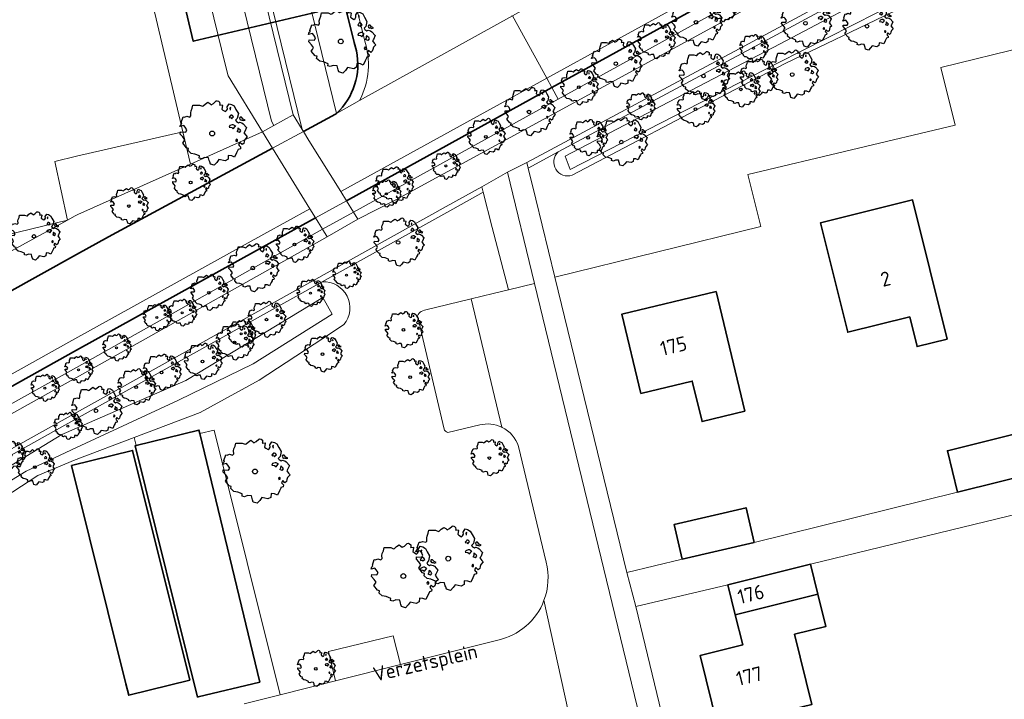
# Model space of a CAD drawing. Header units: metres. Extents: x 152391 to 157968, y 462336 to 467280.
# Tile 669 of 736: x 156995 to 157087, y 464327 to 464391. Entities that reach past the tile are written whole.
import ezdxf
from ezdxf.enums import TextEntityAlignment as Align

# ---------------------------------------------------------------- set-up
doc = ezdxf.new("R2010")
doc.units = ezdxf.units.M
doc.header["$LTSCALE"] = 0.75
doc.layers.get('0').update_dxf_attribs({"lineweight": 25})
for name, color, linetype, lineweight in [('B-GV-GR-BOOM-S', 252, 'Continuous', 25), ('B-WE-GK-BESCHOEIING-G', 251, 'GK-BESCHOEIING', 35), ('B-WE-GR-BEPLANTING_CULTUUR_BODEMBEDEKKER-GV', 251, 'Continuous', 18), ('B-WE-GR-BEPLANTING_CULTUUR_BOSPLANTSOEN-GV', 251, 'Continuous', 18), ('B-WE-KW-KUNSTWERK_DEK-GV', 5, 'Continuous', 18), ('B-WE-OG-BEBOUWING-GV', 6, 'Continuous', 35), ('B-WE-OG-BEBOUWING-T18', 1, 'Continuous', 18), ('B-WE-OG-TERREIN_CULTUURSCHEIDING-GV', 251, 'Continuous', 18), ('B-WE-OG-TOPOGRAFIE-T18', 1, 'Continuous', 18), ('B-WE-OG-WATER-GV', 251, 'Continuous', 18), ('B-WE-OG-WATER_GREPPEL-GV', 251, 'Continuous', 18), ('B-WE-OG-WATER_SLOOT-GV', 251, 'Continuous', 18), ('B-WE-VH-VERHARDING_BETONSTRAATSTEEN-GV', 251, 'Continuous', 18), ('B-WE-VH-VERHARDING_OPEN-GV', 251, 'Continuous', 18), ('B-WE-VH-VERHARDING_STRAATBAKSTEEN-GV', 251, 'Continuous', 18), ('B-WE-VH-VERHARDING_TEGEL-GV', 251, 'Continuous', 18), ('N-RO-KG-GRENS_WERK-G', 7, 'XX-WERKGRENS', 35)]:
    doc.layers.add(name, color=color, linetype=linetype, lineweight=lineweight)
doc.styles.add('NLCS-ISO-M750-T18', font='NLCS-ISO.ttf', dxfattribs={"height": 1.35})
doc.linetypes.add('GK-BESCHOEIING', pattern='A,30,-5,[1,NLCS.SHX,S=1,R=0,X=0,Y=0],-5', length=40)
doc.linetypes.add('XX-WERKGRENS', pattern='A,0,[137,NLCS.SHX,S=0.1,R=0,X=-1.1,Y=-1.35],-6', length=6)

# ---------------------------------------------------------------- blocks, each defined once
blk = doc.blocks.new('SGR-BOOM_21_30')
at = {"linetype": 'Continuous'}
for p, q in [((-1.179, 0.858), (-1.121, 0.924)), ((-1.133, 1.088), (-1.109, 1.187)), ((-1.121, 0.924), (-1.133, 1.088)), ((-1.109, 1.187), (-1.051, 1.335)), ((-1.051, 1.335), (-1.016, 1.499)), ((-1.016, 1.499), (-0.668, 1.499)), ((-0.668, 1.499), (-0.516, 1.433)), ((-0.516, 1.433), (-0.47, 1.45)), ((-0.47, 1.45), (-0.365, 1.548)), ((-0.365, 1.548), (-0.226, 1.647)), ((-0.226, 1.647), (-0.133, 1.581)), ((-0.133, 1.581), (-0.063, 1.515)), ((-0.063, 1.515), (0.065, 1.581)), ((0.065, 1.581), (0.205, 1.712)), ((0.205, 1.712), (0.263, 1.729)), ((0.263, 1.729), (0.333, 1.696)), ((0.333, 1.696), (0.391, 1.647)), ((0.402, 1.532), (0.379, 1.499)), ((0.379, 1.499), (0.53, 1.515)), ((0.391, 1.647), (0.402, 1.532)), ((0.542, 1.483), (0.507, 1.285)), ((0.507, 1.285), (0.565, 1.236)), ((0.53, 1.515), (0.542, 1.483)), ((0.565, 1.236), (0.693, 1.154)), ((0.693, 1.154), (0.751, 1.203)), ((0.751, 1.203), (0.798, 1.285)), ((0.786, 1.4), (0.891, 1.565)), ((0.798, 1.285), (0.786, 1.4)), ((0.891, 1.565), (1.019, 1.532)), ((0.972, 1.368), (0.926, 1.335)), ((0.926, 1.335), (0.949, 1.253)), ((0.972, 0.973), (0.937, 0.908)), ((0.949, 1.253), (0.961, 1.236)), ((0.961, 1.269), (0.972, 1.368)), ((1.03, 0.973), (0.972, 0.973)), ((1.019, 1.532), (1.158, 1.45)), ((1.077, 0.94), (1.03, 0.973)), ((1.124, 0.875), (1.077, 0.94)), ((1.158, 1.45), (1.251, 1.269)), ((1.251, 1.269), (1.379, 1.055)), ((1.379, 1.055), (1.321, 0.793)), ((-1.703, 0.365), (-1.656, 0.48)), ((-1.493, 0.415), (-1.703, 0.365)), ((-1.679, -0.029), (-1.668, 0.086)), ((-1.668, 0.086), (-1.389, 0.07)), ((-1.656, 0.48), (-1.598, 0.53)), ((-1.633, 0.579), (-1.528, 0.875)), ((-1.598, 0.53), (-1.633, 0.579)), ((-1.528, 0.875), (-1.458, 0.858)), ((-1.423, 0.333), (-1.493, 0.415)), ((-1.458, 0.858), (-1.342, 0.908)), ((-1.33, 0.185), (-1.423, 0.333)), ((-1.389, 0.07), (-1.33, 0.185)), ((-1.342, 0.908), (-1.179, 0.858)), ((0.937, 0.908), (0.891, 0.875)), ((0.891, 0.875), (0.926, 0.825)), ((0.926, 0.415), (0.891, 0.333)), ((0.891, 0.333), (1.03, 0.316)), ((0.926, 0.825), (0.984, 0.842)), ((1.054, 0.464), (0.926, 0.415)), ((0.984, 0.842), (1.03, 0.776)), ((1.03, 0.776), (1.077, 0.842)), ((1.03, 0.316), (1.112, 0.251)), ((1.112, 0.464), (1.054, 0.464)), ((1.077, 0.842), (1.124, 0.875)), ((1.217, 0.398), (1.112, 0.464)), ((1.112, 0.251), (1.205, 0.365)), ((1.205, 0.365), (1.24, 0.415)), ((1.321, 0.793), (1.228, 0.694)), ((1.228, 0.694), (1.275, 0.628)), ((1.275, 0.628), (1.379, 0.563)), ((1.344, 0.185), (1.31, 0.103)), ((1.434, 0.049), (1.31, 0.103)), ((1.356, 0.3), (1.344, 0.234)), ((1.344, 0.234), (1.344, 0.185)), ((1.426, 0.234), (1.356, 0.3)), ((1.379, 0.563), (1.438, 0.595)), ((1.472, 0.201), (1.426, 0.234)), ((1.434, 0.049), (1.507, 0.136)), ((1.472, 0.858), (1.438, 0.809)), ((1.438, 0.809), (1.461, 0.743)), ((1.438, 0.595), (1.565, 0.563)), ((1.461, 0.743), (1.531, 0.694)), ((1.542, 0.858), (1.472, 0.858)), ((1.507, 0.136), (1.472, 0.201)), ((1.531, 0.727), (1.635, 0.678)), ((1.531, 0.694), (1.542, 0.727)), ((1.624, 0.76), (1.542, 0.858)), ((1.565, 0.563), (1.635, 0.513)), ((1.728, 0.71), (1.624, 0.76)), ((1.635, 0.678), (1.728, 0.71)), ((1.635, 0.513), (1.81, 0.316)), ((1.717, 0.103), (1.67, 0.037)), ((1.67, 0.037), (1.763, -0.094)), ((1.81, 0.316), (1.717, 0.103)), ((-1.54, -0.177), (-1.679, -0.029)), ((-1.551, -0.505), (-1.493, -0.423)), ((-1.354, -0.752), (-1.551, -0.505)), ((-1.435, -0.324), (-1.54, -0.177)), ((-1.493, -0.423), (-1.435, -0.324)), ((-1.249, -0.784), (-1.354, -0.752)), ((-1.272, -0.899), (-1.249, -0.784)), ((-1.109, -1.047), (-1.272, -0.899)), ((1.286, -0.292), (1.24, -0.357)), ((1.24, -0.357), (1.251, -0.423)), ((1.263, -0.423), (1.333, -0.407)), ((1.333, -0.341), (1.286, -0.292)), ((1.356, -0.883), (1.286, -1.014)), ((1.333, -0.407), (1.333, -0.341)), ((1.368, -0.834), (1.356, -0.883)), ((1.484, -0.801), (1.368, -0.834)), ((1.461, -0.472), (1.391, -0.587)), ((1.391, -0.587), (1.426, -0.637)), ((1.426, -0.637), (1.496, -0.702)), ((1.577, -0.587), (1.461, -0.472)), ((1.496, -0.702), (1.484, -0.801)), ((1.658, -0.522), (1.577, -0.587)), ((1.682, -0.423), (1.658, -0.522)), ((1.717, -0.308), (1.682, -0.423)), ((1.845, -0.177), (1.717, -0.308)), ((1.763, -0.094), (1.845, -0.177)), ((-0.912, -1.08), (-1.109, -1.047)), ((-0.668, -1.179), (-0.912, -1.08)), ((-0.679, -1.294), (-0.668, -1.179)), ((-0.551, -1.326), (-0.679, -1.294)), ((-0.4, -1.261), (-0.551, -1.326)), ((-0.191, -1.277), (-0.4, -1.261)), ((-0.156, -1.425), (-0.191, -1.277)), ((-0.133, -1.491), (-0.156, -1.425)), ((-0.098, -1.606), (-0.133, -1.491)), ((0.112, -1.671), (-0.098, -1.606)), ((0.251, -1.524), (0.112, -1.671)), ((0.356, -1.376), (0.251, -1.524)), ((0.682, -1.441), (0.356, -1.376)), ((0.833, -1.359), (0.682, -1.441)), ((0.844, -1.162), (0.833, -1.359)), ((1.03, -1.179), (0.844, -1.162)), ((1.182, -1.244), (1.03, -1.179)), ((1.286, -1.014), (1.182, -1.244))]:
    blk.add_line(p, q, dxfattribs=at)
blk.add_circle((0, 0), 0.126, dxfattribs=at)
blk = doc.blocks.new('SGR-BOOM_31_50')
at = {"linetype": 'Continuous'}
for p, q in [((-1.402, 1.78), (-1.355, 1.999)), ((-1.355, 1.999), (-0.89, 1.999)), ((-0.89, 1.999), (-0.688, 1.911)), ((-0.688, 1.911), (-0.626, 1.933)), ((-0.626, 1.933), (-0.487, 2.064)), ((-0.487, 2.064), (-0.301, 2.196)), ((-0.301, 2.196), (-0.177, 2.108)), ((-0.177, 2.108), (-0.084, 2.02)), ((-0.084, 2.02), (0.087, 2.108)), ((0.087, 2.108), (0.273, 2.283)), ((0.273, 2.283), (0.351, 2.305)), ((0.351, 2.305), (0.444, 2.261)), ((0.444, 2.261), (0.521, 2.196)), ((0.537, 2.042), (0.506, 1.999)), ((0.506, 1.999), (0.707, 2.02)), ((0.521, 2.196), (0.537, 2.042)), ((0.723, 1.977), (0.676, 1.714)), ((0.707, 2.02), (0.723, 1.977)), ((1.048, 1.867), (1.188, 2.086)), ((1.064, 1.714), (1.048, 1.867)), ((1.188, 2.086), (1.358, 2.042)), ((1.358, 2.042), (1.545, 1.933)), ((1.545, 1.933), (1.669, 1.692)), ((-2.177, 0.772), (-2.038, 1.166)), ((-2.038, 1.166), (-1.944, 1.144)), ((-1.944, 1.144), (-1.789, 1.21)), ((-1.789, 1.21), (-1.572, 1.144)), ((-1.572, 1.144), (-1.495, 1.232)), ((-1.51, 1.451), (-1.479, 1.582)), ((-1.495, 1.232), (-1.51, 1.451)), ((-1.479, 1.582), (-1.402, 1.78)), ((0.676, 1.714), (0.754, 1.648)), ((0.754, 1.648), (0.924, 1.539)), ((0.924, 1.539), (1.002, 1.604)), ((1.002, 1.604), (1.064, 1.714)), ((1.25, 1.21), (1.188, 1.166)), ((1.188, 1.166), (1.234, 1.101)), ((1.296, 1.823), (1.234, 1.78)), ((1.234, 1.78), (1.265, 1.67)), ((1.234, 1.101), (1.312, 1.122)), ((1.296, 1.298), (1.25, 1.21)), ((1.265, 1.67), (1.281, 1.648)), ((1.281, 1.692), (1.296, 1.823)), ((1.374, 1.298), (1.296, 1.298)), ((1.312, 1.122), (1.374, 1.035)), ((1.436, 1.254), (1.374, 1.298)), ((1.374, 1.035), (1.436, 1.122)), ((1.498, 1.166), (1.436, 1.254)), ((1.436, 1.122), (1.498, 1.166)), ((1.762, 1.057), (1.638, 0.925)), ((1.638, 0.925), (1.7, 0.838)), ((1.669, 1.692), (1.839, 1.407)), ((1.839, 1.407), (1.762, 1.057)), ((1.963, 1.144), (1.917, 1.079)), ((1.917, 1.079), (1.948, 0.991)), ((1.948, 0.991), (2.041, 0.925)), ((2.056, 1.144), (1.963, 1.144)), ((2.041, 0.969), (2.18, 0.903)), ((2.041, 0.925), (2.056, 0.969)), ((2.165, 1.013), (2.056, 1.144)), ((2.304, 0.947), (2.165, 1.013)), ((2.18, 0.903), (2.304, 0.947)), ((-2.27, 0.487), (-2.208, 0.641)), ((-1.991, 0.553), (-2.27, 0.487)), ((-2.239, -0.038), (-2.224, 0.115)), ((-2.224, 0.115), (-1.851, 0.093)), ((-2.208, 0.641), (-2.131, 0.706)), ((-2.131, 0.706), (-2.177, 0.772)), ((-1.898, 0.444), (-1.991, 0.553)), ((-1.774, 0.246), (-1.898, 0.444)), ((-1.851, 0.093), (-1.774, 0.246)), ((1.234, 0.553), (1.188, 0.444)), ((1.188, 0.444), (1.374, 0.422)), ((1.405, 0.619), (1.234, 0.553)), ((1.374, 0.422), (1.483, 0.334)), ((1.483, 0.619), (1.405, 0.619)), ((1.622, 0.531), (1.483, 0.619)), ((1.483, 0.334), (1.607, 0.487)), ((1.607, 0.487), (1.653, 0.553)), ((1.7, 0.838), (1.839, 0.75)), ((1.793, 0.246), (1.746, 0.137)), ((1.911, 0.065), (1.746, 0.137)), ((1.808, 0.4), (1.793, 0.312)), ((1.793, 0.312), (1.793, 0.246)), ((1.901, 0.312), (1.808, 0.4)), ((1.839, 0.75), (1.917, 0.794)), ((1.963, 0.268), (1.901, 0.312)), ((1.911, 0.065), (2.01, 0.181)), ((1.917, 0.794), (2.087, 0.75)), ((2.01, 0.181), (1.963, 0.268)), ((2.087, 0.75), (2.18, 0.684)), ((2.18, 0.684), (2.413, 0.422)), ((2.289, 0.137), (2.227, 0.049)), ((2.227, 0.049), (2.351, -0.126)), ((2.413, 0.422), (2.289, 0.137)), ((-2.053, -0.235), (-2.239, -0.038)), ((-2.069, -0.673), (-1.991, -0.564)), ((-1.805, -1.002), (-2.069, -0.673)), ((-1.913, -0.433), (-2.053, -0.235)), ((-1.991, -0.564), (-1.913, -0.433)), ((1.715, -0.389), (1.653, -0.476)), ((1.653, -0.476), (1.669, -0.564)), ((1.684, -0.564), (1.777, -0.542)), ((1.777, -0.454), (1.715, -0.389)), ((1.777, -0.542), (1.777, -0.454)), ((1.948, -0.63), (1.855, -0.783)), ((1.855, -0.783), (1.901, -0.849)), ((1.901, -0.849), (1.994, -0.936)), ((2.103, -0.783), (1.948, -0.63)), ((2.211, -0.695), (2.103, -0.783)), ((2.242, -0.564), (2.211, -0.695)), ((2.289, -0.411), (2.242, -0.564)), ((2.459, -0.235), (2.289, -0.411)), ((2.351, -0.126), (2.459, -0.235)), ((-1.665, -1.046), (-1.805, -1.002)), ((-1.696, -1.199), (-1.665, -1.046)), ((-1.479, -1.396), (-1.696, -1.199)), ((-1.216, -1.44), (-1.479, -1.396)), ((-0.89, -1.571), (-1.216, -1.44)), ((-0.906, -1.725), (-0.89, -1.571)), ((-0.735, -1.769), (-0.906, -1.725)), ((-0.533, -1.681), (-0.735, -1.769)), ((-0.254, -1.703), (-0.533, -1.681)), ((-0.208, -1.9), (-0.254, -1.703)), ((0.475, -1.834), (0.335, -2.031)), ((0.909, -1.922), (0.475, -1.834)), ((1.11, -1.812), (0.909, -1.922)), ((1.126, -1.55), (1.11, -1.812)), ((1.374, -1.571), (1.126, -1.55)), ((1.576, -1.659), (1.374, -1.571)), ((1.715, -1.352), (1.576, -1.659)), ((1.808, -1.177), (1.715, -1.352)), ((1.824, -1.112), (1.808, -1.177)), ((1.979, -1.068), (1.824, -1.112)), ((1.994, -0.936), (1.979, -1.068)), ((-0.177, -1.988), (-0.208, -1.9)), ((-0.13, -2.141), (-0.177, -1.988)), ((0.149, -2.229), (-0.13, -2.141)), ((0.335, -2.031), (0.149, -2.229))]:
    blk.add_line(p, q, dxfattribs=at)
blk.add_circle((0, 0), 0.169, dxfattribs=at)
blk = doc.blocks.new('SGR-BOOM_50_100')
at = {"linetype": 'Continuous'}
for p, q in [((-0.649, 2.752), (-0.401, 2.928)), ((-0.401, 2.928), (-0.236, 2.811)), ((-0.236, 2.811), (-0.112, 2.694)), ((-0.112, 2.694), (0.116, 2.811)), ((0.116, 2.811), (0.364, 3.044)), ((0.364, 3.044), (0.467, 3.074)), ((0.467, 3.074), (0.591, 3.015)), ((0.591, 3.015), (0.695, 2.928)), ((0.695, 2.928), (0.715, 2.723)), ((1.398, 2.49), (1.584, 2.782)), ((1.584, 2.782), (1.811, 2.723)), ((-2.014, 1.935), (-1.972, 2.11)), ((-1.993, 1.643), (-2.014, 1.935)), ((-1.972, 2.11), (-1.869, 2.373)), ((-1.869, 2.373), (-1.807, 2.665)), ((-1.807, 2.665), (-1.187, 2.665)), ((-1.187, 2.665), (-0.918, 2.548)), ((-0.918, 2.548), (-0.835, 2.577)), ((-0.835, 2.577), (-0.649, 2.752)), ((0.715, 2.723), (0.674, 2.665)), ((0.674, 2.665), (0.943, 2.694)), ((0.964, 2.636), (0.902, 2.285)), ((0.902, 2.285), (1.005, 2.198)), ((0.943, 2.694), (0.964, 2.636)), ((1.005, 2.198), (1.232, 2.052)), ((1.232, 2.052), (1.336, 2.139)), ((1.336, 2.139), (1.418, 2.285)), ((1.418, 2.285), (1.398, 2.49)), ((1.729, 2.431), (1.646, 2.373)), ((1.646, 2.373), (1.687, 2.227)), ((1.687, 2.227), (1.708, 2.198)), ((1.708, 2.256), (1.729, 2.431)), ((1.811, 2.723), (2.059, 2.577)), ((2.059, 2.577), (2.225, 2.256)), ((2.225, 2.256), (2.452, 1.876)), ((2.452, 1.876), (2.349, 1.409)), ((-2.944, 0.854), (-2.841, 0.942)), ((-2.903, 1.029), (-2.717, 1.555)), ((-2.841, 0.942), (-2.903, 1.029)), ((-2.717, 1.555), (-2.593, 1.526)), ((-2.593, 1.526), (-2.386, 1.613)), ((-2.386, 1.613), (-2.096, 1.526)), ((-2.096, 1.526), (-1.993, 1.643)), ((1.667, 1.613), (1.584, 1.555)), ((1.584, 1.555), (1.646, 1.467)), ((1.646, 1.467), (1.749, 1.497)), ((1.729, 1.73), (1.667, 1.613)), ((1.832, 1.73), (1.729, 1.73)), ((1.749, 1.497), (1.832, 1.38)), ((1.915, 1.672), (1.832, 1.73)), ((1.832, 1.38), (1.915, 1.497)), ((1.997, 1.555), (1.915, 1.672)), ((1.915, 1.497), (1.997, 1.555)), ((2.349, 1.409), (2.183, 1.234)), ((2.183, 1.234), (2.266, 1.117)), ((2.266, 1.117), (2.452, 1)), ((2.452, 1), (2.556, 1.059)), ((2.618, 1.526), (2.556, 1.438)), ((2.556, 1.438), (2.597, 1.321)), ((2.556, 1.059), (2.783, 1)), ((2.597, 1.321), (2.721, 1.234)), ((2.742, 1.526), (2.618, 1.526)), ((2.721, 1.292), (2.907, 1.205)), ((2.721, 1.234), (2.742, 1.292)), ((2.886, 1.351), (2.742, 1.526)), ((2.783, 1), (2.907, 0.913)), ((3.072, 1.263), (2.886, 1.351)), ((2.907, 1.205), (3.072, 1.263)), ((-3.027, 0.65), (-2.944, 0.854)), ((-2.655, 0.737), (-3.027, 0.65)), ((-2.985, -0.051), (-2.965, 0.153)), ((-2.965, 0.153), (-2.469, 0.124)), ((-2.531, 0.591), (-2.655, 0.737)), ((-2.365, 0.329), (-2.531, 0.591)), ((-2.469, 0.124), (-2.365, 0.329)), ((1.646, 0.737), (1.584, 0.591)), ((1.584, 0.591), (1.832, 0.562)), ((1.873, 0.825), (1.646, 0.737)), ((1.832, 0.562), (1.977, 0.445)), ((1.977, 0.825), (1.873, 0.825)), ((2.163, 0.708), (1.977, 0.825)), ((1.977, 0.445), (2.142, 0.65)), ((2.142, 0.65), (2.204, 0.737)), ((2.39, 0.329), (2.328, 0.183)), ((2.549, 0.087), (2.328, 0.183)), ((2.411, 0.533), (2.39, 0.416)), ((2.39, 0.416), (2.39, 0.329)), ((2.535, 0.416), (2.411, 0.533)), ((2.618, 0.358), (2.535, 0.416)), ((2.549, 0.087), (2.68, 0.241)), ((2.68, 0.241), (2.618, 0.358)), ((2.907, 0.913), (3.217, 0.562)), ((3.052, 0.183), (2.969, 0.066)), ((2.969, 0.066), (3.135, -0.168)), ((3.217, 0.562), (3.052, 0.183)), ((-2.737, -0.314), (-2.985, -0.051)), ((-2.758, -0.898), (-2.655, -0.752)), ((-2.407, -1.336), (-2.758, -0.898)), ((-2.551, -0.577), (-2.737, -0.314)), ((-2.655, -0.752), (-2.551, -0.577)), ((2.287, -0.518), (2.204, -0.635)), ((2.204, -0.635), (2.225, -0.752)), ((2.245, -0.752), (2.37, -0.723)), ((2.37, -0.606), (2.287, -0.518)), ((2.37, -0.723), (2.37, -0.606)), ((2.597, -0.84), (2.473, -1.044)), ((2.804, -1.044), (2.597, -0.84)), ((2.99, -0.752), (2.948, -0.927)), ((3.052, -0.548), (2.99, -0.752)), ((3.279, -0.314), (3.052, -0.548)), ((3.135, -0.168), (3.279, -0.314)), ((-2.22, -1.394), (-2.407, -1.336)), ((-2.262, -1.599), (-2.22, -1.394)), ((-1.972, -1.862), (-2.262, -1.599)), ((2.287, -1.803), (2.101, -2.212)), ((2.411, -1.57), (2.287, -1.803)), ((2.432, -1.482), (2.411, -1.57)), ((2.638, -1.424), (2.432, -1.482)), ((2.473, -1.044), (2.535, -1.132)), ((2.535, -1.132), (2.659, -1.248)), ((2.659, -1.248), (2.638, -1.424)), ((2.948, -0.927), (2.804, -1.044)), ((-1.621, -1.92), (-1.972, -1.862)), ((-1.187, -2.095), (-1.621, -1.92)), ((-1.207, -2.3), (-1.187, -2.095)), ((-0.98, -2.358), (-1.207, -2.3)), ((-0.711, -2.241), (-0.98, -2.358)), ((-0.339, -2.271), (-0.711, -2.241)), ((-0.277, -2.533), (-0.339, -2.271)), ((-0.236, -2.65), (-0.277, -2.533)), ((-0.174, -2.855), (-0.236, -2.65)), ((0.447, -2.709), (0.199, -2.971)), ((0.633, -2.446), (0.447, -2.709)), ((1.212, -2.563), (0.633, -2.446)), ((1.48, -2.417), (1.212, -2.563)), ((1.501, -2.066), (1.48, -2.417)), ((1.832, -2.095), (1.501, -2.066)), ((2.101, -2.212), (1.832, -2.095)), ((0.199, -2.971), (-0.174, -2.855))]:
    blk.add_line(p, q, dxfattribs=at)
blk.add_circle((0, 0), 0.225, dxfattribs=at)
blk = doc.blocks.new('SGR-BOOM_0_20')
at = {"linetype": 'Continuous'}
for p, q in [((-0.832, 0.89), (-0.788, 1.001)), ((-0.788, 1.001), (-0.762, 1.124)), ((-0.762, 1.124), (-0.501, 1.124)), ((-0.501, 1.124), (-0.387, 1.075)), ((-0.387, 1.075), (-0.352, 1.087)), ((-0.352, 1.087), (-0.274, 1.161)), ((-0.274, 1.161), (-0.169, 1.235)), ((-0.169, 1.235), (-0.099, 1.186)), ((-0.099, 1.186), (-0.047, 1.137)), ((-0.047, 1.137), (0.049, 1.186)), ((0.049, 1.186), (0.154, 1.284)), ((0.154, 1.284), (0.197, 1.297)), ((0.197, 1.297), (0.25, 1.272)), ((0.25, 1.272), (0.293, 1.235)), ((0.302, 1.149), (0.284, 1.124)), ((0.284, 1.124), (0.398, 1.137)), ((0.293, 1.235), (0.302, 1.149)), ((0.407, 1.112), (0.38, 0.964)), ((0.38, 0.964), (0.424, 0.927)), ((0.398, 1.137), (0.407, 1.112)), ((0.424, 0.927), (0.52, 0.865)), ((0.564, 0.902), (0.598, 0.964)), ((0.59, 1.05), (0.668, 1.173)), ((0.598, 0.964), (0.59, 1.05)), ((0.668, 1.173), (0.764, 1.149)), ((0.729, 1.026), (0.694, 1.001)), ((0.694, 1.001), (0.712, 0.939)), ((0.712, 0.939), (0.721, 0.927)), ((0.721, 0.952), (0.729, 1.026)), ((0.764, 1.149), (0.869, 1.087)), ((0.869, 1.087), (0.939, 0.952)), ((0.939, 0.952), (1.035, 0.792)), ((-1.277, 0.274), (-1.242, 0.36)), ((-1.12, 0.311), (-1.277, 0.274)), ((-1.259, -0.022), (-1.251, 0.065)), ((-1.251, 0.065), (-1.041, 0.052)), ((-1.242, 0.36), (-1.198, 0.397)), ((-1.225, 0.434), (-1.146, 0.656)), ((-1.198, 0.397), (-1.225, 0.434)), ((-1.146, 0.656), (-1.094, 0.644)), ((-1.068, 0.249), (-1.12, 0.311)), ((-1.094, 0.644), (-1.007, 0.681)), ((-0.998, 0.139), (-1.068, 0.249)), ((-1.041, 0.052), (-0.998, 0.139)), ((-1.007, 0.681), (-0.884, 0.644)), ((-0.884, 0.644), (-0.841, 0.693)), ((-0.85, 0.816), (-0.832, 0.89)), ((-0.841, 0.693), (-0.85, 0.816)), ((0.52, 0.865), (0.564, 0.902)), ((0.703, 0.681), (0.668, 0.656)), ((0.668, 0.656), (0.694, 0.619)), ((0.694, 0.311), (0.668, 0.249)), ((0.668, 0.249), (0.773, 0.237)), ((0.694, 0.619), (0.738, 0.631)), ((0.79, 0.348), (0.694, 0.311)), ((0.729, 0.73), (0.703, 0.681)), ((0.773, 0.73), (0.729, 0.73)), ((0.738, 0.631), (0.773, 0.582)), ((0.808, 0.705), (0.773, 0.73)), ((0.773, 0.582), (0.808, 0.631)), ((0.773, 0.237), (0.834, 0.188)), ((0.834, 0.348), (0.79, 0.348)), ((0.843, 0.656), (0.808, 0.705)), ((0.808, 0.631), (0.843, 0.656)), ((0.912, 0.299), (0.834, 0.348)), ((0.834, 0.188), (0.904, 0.274)), ((0.904, 0.274), (0.93, 0.311)), ((0.991, 0.594), (0.921, 0.521)), ((0.921, 0.521), (0.956, 0.471)), ((0.956, 0.471), (1.035, 0.422)), ((1.008, 0.139), (0.982, 0.077)), ((1.075, 0.037), (0.982, 0.077)), ((1.035, 0.792), (0.991, 0.594)), ((1.017, 0.225), (1.008, 0.176)), ((1.008, 0.176), (1.008, 0.139)), ((1.069, 0.176), (1.017, 0.225)), ((1.035, 0.422), (1.078, 0.447)), ((1.104, 0.151), (1.069, 0.176)), ((1.075, 0.037), (1.13, 0.102)), ((1.104, 0.644), (1.078, 0.607)), ((1.078, 0.607), (1.096, 0.557)), ((1.078, 0.447), (1.174, 0.422)), ((1.096, 0.557), (1.148, 0.521)), ((1.157, 0.644), (1.104, 0.644)), ((1.13, 0.102), (1.104, 0.151)), ((1.148, 0.545), (1.226, 0.508)), ((1.148, 0.521), (1.157, 0.545)), ((1.218, 0.57), (1.157, 0.644)), ((1.174, 0.422), (1.226, 0.385)), ((1.296, 0.533), (1.218, 0.57)), ((1.226, 0.508), (1.296, 0.533)), ((1.226, 0.385), (1.357, 0.237)), ((1.287, 0.077), (1.253, 0.028)), ((1.253, 0.028), (1.322, -0.071)), ((1.357, 0.237), (1.287, 0.077)), ((-1.155, -0.132), (-1.259, -0.022)), ((-1.164, -0.379), (-1.12, -0.317)), ((-1.015, -0.564), (-1.164, -0.379)), ((-1.076, -0.243), (-1.155, -0.132)), ((-1.12, -0.317), (-1.076, -0.243)), ((-0.937, -0.588), (-1.015, -0.564)), ((-0.954, -0.675), (-0.937, -0.588)), ((-0.832, -0.785), (-0.954, -0.675)), ((-0.684, -0.81), (-0.832, -0.785)), ((-0.501, -0.884), (-0.684, -0.81)), ((-0.509, -0.97), (-0.501, -0.884)), ((0.633, -0.872), (0.625, -1.019)), ((0.773, -0.884), (0.633, -0.872)), ((0.886, -0.933), (0.773, -0.884)), ((0.965, -0.761), (0.886, -0.933)), ((0.965, -0.219), (0.93, -0.268)), ((0.93, -0.268), (0.939, -0.317)), ((0.947, -0.317), (1, -0.305)), ((1, -0.256), (0.965, -0.219)), ((1.017, -0.662), (0.965, -0.761)), ((1, -0.305), (1, -0.256)), ((1.026, -0.625), (1.017, -0.662)), ((1.113, -0.601), (1.026, -0.625)), ((1.096, -0.354), (1.043, -0.44)), ((1.043, -0.44), (1.069, -0.477)), ((1.069, -0.477), (1.122, -0.527)), ((1.183, -0.44), (1.096, -0.354)), ((1.122, -0.527), (1.113, -0.601)), ((1.244, -0.391), (1.183, -0.44)), ((1.261, -0.317), (1.244, -0.391)), ((1.287, -0.231), (1.261, -0.317)), ((1.383, -0.132), (1.287, -0.231)), ((1.322, -0.071), (1.383, -0.132)), ((-0.413, -0.995), (-0.509, -0.97)), ((-0.3, -0.946), (-0.413, -0.995)), ((-0.143, -0.958), (-0.3, -0.946)), ((-0.117, -1.069), (-0.143, -0.958)), ((-0.099, -1.118), (-0.117, -1.069)), ((-0.073, -1.204), (-0.099, -1.118)), ((0.084, -1.254), (-0.073, -1.204)), ((0.188, -1.143), (0.084, -1.254)), ((0.267, -1.032), (0.188, -1.143)), ((0.511, -1.081), (0.267, -1.032)), ((0.625, -1.019), (0.511, -1.081))]:
    blk.add_line(p, q, dxfattribs=at)
blk.add_circle((0, 0), 0.0948, dxfattribs=at)

msp = doc.modelspace()

# ---------------------------------------------------------------- linework, layer by layer
at = {"layer": 'B-WE-GK-BESCHOEIING-G'}
for points in [[(157007.79, 464462.907), (157012.942, 464441.983), (157020.448, 464411.146), (157025.975, 464388.815), (157026.202, 464388.039)], [(157142.244, 464438.447), (157129.307, 464431.97), (157094.089, 464411.99), (157062.564, 464394.553), (157044.493, 464384.6)], [(157044.493, 464384.6), (157025.267, 464374.011)], [(157024.347, 464382.181), (157024.225, 464382.112), (157021.23, 464380.493)], [(156870.822, 464299.828), (156876.739, 464301.391), (156880.542, 464302.776), (156883.72, 464304.277), (156903.224, 464315.129), (157000, 464368.975), (157002.98, 464370.634), (157018.344, 464378.935)], [(157022.362, 464372.412), (157000, 464360.032), (156900.191, 464304.208), (156885.956, 464296.842)]]:
    msp.add_lwpolyline(points, dxfattribs=at)
msp.add_lwpolyline([(157024.347, 464382.181, 0.258912), (157026.202, 464388.039)], format="xyb", dxfattribs=at)
at = {"layer": 'B-WE-GR-BEPLANTING_CULTUUR_BODEMBEDEKKER-GV'}
msp.add_lwpolyline([(157010.666, 464377.433), (157017.409, 464380.449), (157014.2, 464385.7), (157013.936, 464386.671), (157006.989, 464415.132), (157002.057, 464413.832), (157003.502, 464407.814), (157009.077, 464384.172), (157009.949, 464380.472)], close=True, dxfattribs=at)
at = {"layer": 'B-WE-GR-BEPLANTING_CULTUUR_BOSPLANTSOEN-GV'}
for points in [[(157042.267, 464377.071), (157042.977, 464374.16), (157044.757, 464366.861), (157064.035, 464371.588), (157062.845, 464376.454), (157082.248, 464381.095), (157080.886, 464386.469), (157113.456, 464394.488), (157112.918, 464403.959), (157133.905, 464409.175), (157132.516, 464414.788), (157151.989, 464419.619), (157148.923, 464432.086), (157148.179, 464435.114), (157144.675, 464433.134)], [(157146.168, 464430.656), (157128.253, 464421.359), (157116.525, 464414.004), (157109.215, 464410.166), (157106.515, 464408.384), (157104.027, 464407.016), (157102.201, 464406.145), (157095.586, 464403.073), (157085.421, 464397.008), (157076.337, 464391.674), (157066.337, 464386.857), (157061.575, 464384.386), (157046.386, 464376.39)], [(157045.073, 464378.573), (157042.267, 464377.071)], [(157032.271, 464363.648), (157032.569, 464363.763), (157036.944, 464364.818), (157038.992, 464365.312), (157040.422, 464365.657), (157038.91, 464371.499), (157038.051, 464374.812), (157035.218, 464373.233), (157022.992, 464366.417)], [(156992.008, 464368.29), (156999.159, 464372.202), (156976.95, 464366.79)], [(157034.396, 464352.64), (157031.909, 464363.236)], [(157025.029, 464362.418), (157025.004, 464362.401), (157023.042, 464361.114), (157017.101, 464357.199), (157011.587, 464354.172), (157005.399, 464351.834), (157005.425, 464351.728), (157005.584, 464351.084), (157011.455, 464352.543), (157011.531, 464352.227), (157012.891, 464352.524), (157019.048, 464327.763), (157024.249, 464329.068), (157023.579, 464331.825), (157029.631, 464333.294), (157030.321, 464330.592), (157039.419, 464332.876)], [(157037.734, 464353.015), (157034.749, 464352.309)], [(157039.829, 464352.792), (157039.795, 464352.809)], [(157043.943, 464340.17), (157041.37, 464351.006)]]:
    msp.add_lwpolyline(points, dxfattribs=at)
msp.add_lwpolyline([(157010.666, 464377.433), (157009.949, 464380.472), (157000, 464378.166), (156997.957, 464377.665), (156999.159, 464372.202), (156999.875, 464372.594), (157000, 464372.662), (157000.125, 464372.718)], close=True, dxfattribs=at)
for points in [[(157046.386, 464376.39, -0.79615), (157045.073, 464378.573)], [(157022.992, 464366.417, -0.653413), (157025.029, 464362.418)], [(157031.909, 464363.236, -0.160206), (157032.271, 464363.648)], [(157039.795, 464352.809, 0.177604), (157037.734, 464353.015)], [(157034.749, 464352.309, -0.228117), (157034.396, 464352.64)], [(157041.37, 464351.006, 0.20411), (157039.829, 464352.792)], [(157043.753, 464336.603, 0.154187), (157043.943, 464340.17)], [(157039.419, 464332.876, 0.256414), (157043.753, 464336.603)]]:
    msp.add_lwpolyline(points, format="xyb", dxfattribs=at)
at = {"layer": 'B-WE-KW-KUNSTWERK_DEK-GV'}
msp.add_lwpolyline([(157017.409, 464380.449), (157018.344, 464378.935), (157021.836, 464373.264), (157022.362, 464372.412), (157023.018, 464371.346), (157025.929, 464372.947), (157025.267, 464374.011), (157024.738, 464374.861), (157021.76, 464379.643), (157021.23, 464380.493), (157021.114, 464380.679), (157020.266, 464382.041), (157018.484, 464381.048)], close=True, dxfattribs=at)
at = {"layer": 'B-WE-OG-BEBOUWING-GV'}
for points in [[(157081.493, 464361.053), (157078.254, 464374.087), (157069.643, 464371.947), (157072.191, 464361.696), (157077.985, 464363.136), (157078.677, 464360.353)], [(157062.557, 464354.296), (157059.864, 464365.508), (157051.048, 464363.39), (157052.829, 464355.975), (157057.633, 464357.129), (157058.545, 464353.332)], [(157011.378, 464327.559), (157017.153, 464328.948), (157011.531, 464352.227), (157011.455, 464352.543), (157005.584, 464351.084), (157005.481, 464351.058), (157011.328, 464327.547)], [(157090.369, 464348.696), (157089.392, 464352.561), (157081.508, 464350.609), (157082.466, 464346.739)], [(157010.605, 464329.141), (157005.253, 464350.643), (156999.535, 464349.219), (157004.621, 464328.784), (157004.887, 464327.717)], [(157063.426, 464342.024), (157062.669, 464345.272), (157055.924, 464343.7), (157056.678, 464340.466)], [(157061.661, 464335.254), (157069.385, 464337.181), (157068.7, 464339.976), (157060.973, 464338.063)], [(157060.03, 464324.719), (157068.819, 464326.851), (157067.208, 464333.427), (157070.129, 464334.142), (157069.385, 464337.181), (157061.661, 464335.254), (157062.353, 464332.427), (157058.38, 464331.454)]]:
    msp.add_lwpolyline(points, close=True, dxfattribs=at)
at = {"layer": 'B-WE-OG-TERREIN_CULTUURSCHEIDING-GV'}
for points in [[(157001.495, 464461.453), (157005.412, 464445.198), (157010.582, 464423.743), (157021.114, 464380.679), (157021.23, 464380.493), (157024.225, 464382.112), (157024.347, 464382.181), (157013.985, 464424.562), (157008.807, 464446.053), (157004.906, 464462.241), (157004.375, 464462.119)], [(157020.266, 464382.041), (157021.114, 464380.679), (157010.582, 464423.743), (157005.412, 464445.198), (157001.495, 464461.453), (157001.008, 464461.341), (157004.918, 464445.116), (157010.096, 464423.625)], [(157092.521, 464407.962), (157110.022, 464417.626), (157147.254, 464438.875), (157146.256, 464440.421), (157144.409, 464437.825), (157138.034, 464434.928), (157130.303, 464430.738), (157124.3, 464426.646), (157098.432, 464411.787), (157092.477, 464409.212), (157082.134, 464403.12), (157068.78, 464396.619), (157045.083, 464383.528), (157025.929, 464372.947), (157026.336, 464372.293), (157029.81, 464374.065), (157062.171, 464391.701), (157079.819, 464401.214)], [(157042.145, 464377.573), (157042.267, 464377.071), (157045.073, 464378.573), (157063.145, 464388.245), (157111.76, 464414.53), (157144.675, 464433.134), (157148.179, 464435.114), (157148.055, 464435.618), (157111.518, 464414.968), (157093.733, 464405.352), (157062.908, 464388.685)], [(156898.213, 464297.311), (156898.574, 464296.94), (157000.244, 464353.734), (157022.992, 464366.417), (157035.218, 464373.233), (157038.051, 464374.812), (157037.921, 464375.317), (157034.588, 464373.454), (157004.217, 464356.522), (157000, 464354.171)], [(156884.116, 464292.761), (157000, 464357.47), (157002.902, 464359.098), (157023.458, 464370.632), (157023.018, 464371.346), (157000, 464358.394), (156966.195, 464339.559), (156954.11, 464332.64), (156945.267, 464327.91), (156938.73, 464324.189), (156932.703, 464320.878), (156923.651, 464316.061), (156918.227, 464313.248), (156907.278, 464306.79), (156901.7, 464303.563), (156892.138, 464298.425)]]:
    msp.add_lwpolyline(points, close=True, dxfattribs=at)
at = {"layer": 'B-WE-OG-WATER-GV'}
msp.add_lwpolyline([(157144.344, 464431.939), (157126.922, 464422.03), (157114.814, 464415.245), (157108.375, 464412.051), (157105.554, 464410.092), (157103.185, 464408.663), (157094.201, 464404.221), (157076.37, 464394.293), (157065.854, 464388.708), (157045.742, 464378.184), (157046.191, 464376.933), (157065.623, 464386.896), (157074.968, 464391.631), (157076.526, 464392.475), (157095.111, 464403.197), (157106.641, 464409.007), (157108.954, 464410.675), (157116.144, 464414.514), (157127.868, 464421.542), (157140.42, 464428.142), (157145.063, 464430.884)], dxfattribs=at)
at = {"layer": 'B-WE-OG-WATER_GREPPEL-GV'}
msp.add_lwpolyline([(156899.691, 464295.853), (156926.251, 464310.253), (156964.983, 464331.362), (156980.69, 464339.75), (156995.303, 464348.687), (157000, 464350.902), (157009.548, 464355.328), (157016.525, 464358.754), (157023.943, 464363.377), (157023.065, 464364.948), (157010.226, 464357.165), (157000, 464352.729), (156998.623, 464352.124), (156980.47, 464341.062), (156954.269, 464326.836), (156921.591, 464308.918), (156898.927, 464296.578)], close=True, dxfattribs=at)
at = {"layer": 'B-WE-OG-WATER_SLOOT-GV'}
for points in [[(156998.352, 464533.762), (156997.629, 464536.664), (156990.203, 464534.734), (156990.885, 464531.922), (156991.857, 464532.158), (156995.504, 464517.116), (156999.606, 464500.364), (157001.887, 464491.077), (157007.918, 464466.572), (157006.943, 464466.349), (157007.79, 464462.907), (157008.764, 464463.132), (157013.913, 464442.221), (157021.419, 464411.384), (157026.941, 464389.076)], [(157007.79, 464462.907), (157007.633, 464462.871), (157004.906, 464462.241), (157008.807, 464446.053), (157013.985, 464424.562), (157024.347, 464382.181)], [(157026.941, 464389.076), (157021.419, 464411.384), (157013.913, 464442.221), (157008.764, 464463.132), (157007.79, 464462.907), (157012.942, 464441.983), (157020.448, 464411.146), (157025.975, 464388.815), (157026.202, 464388.039)], [(157026.202, 464388.039), (157025.975, 464388.815), (157020.448, 464411.146), (157012.942, 464441.983), (157007.79, 464462.907)], [(157144.675, 464433.134), (157111.76, 464414.53), (157063.145, 464388.245), (157045.073, 464378.573)], [(157145.063, 464430.884), (157140.42, 464428.142), (157127.868, 464421.542), (157116.144, 464414.514), (157108.954, 464410.675), (157106.641, 464409.007), (157095.111, 464403.197), (157076.526, 464392.475), (157074.968, 464391.631), (157065.623, 464386.896), (157046.191, 464376.933), (157045.742, 464378.184), (157065.854, 464388.708), (157076.37, 464394.293), (157094.201, 464404.221), (157103.185, 464408.663), (157105.554, 464410.092), (157108.375, 464412.051), (157114.814, 464415.245), (157126.922, 464422.03), (157144.344, 464431.939)], [(157046.386, 464376.39), (157061.575, 464384.386), (157066.337, 464386.857), (157076.337, 464391.674), (157085.421, 464397.008), (157095.586, 464403.073), (157102.201, 464406.145), (157104.027, 464407.016), (157106.515, 464408.384), (157109.215, 464410.166), (157116.525, 464414.004), (157128.253, 464421.359), (157146.168, 464430.656)], [(156927.858, 464320.857), (156999.549, 464360.926), (157017.522, 464370.891), (157021.836, 464373.264), (157022.362, 464372.412), (157025.267, 464374.011), (157024.738, 464374.861), (157039.654, 464383.077), (157044.01, 464385.476), (157040.797, 464391.31), (157026.497, 464383.404), (157024.347, 464382.181), (157024.225, 464382.112), (157021.23, 464380.493), (157018.344, 464378.935), (157002.98, 464370.634), (157000, 464368.975), (156903.224, 464315.129)], [(157026.497, 464383.404), (157040.797, 464391.31), (157040.689, 464391.293)], [(157024.347, 464382.181), (157026.497, 464383.404)], [(156903.224, 464315.129), (157000, 464368.975), (157002.98, 464370.634), (157018.344, 464378.935), (157017.409, 464380.449), (157010.666, 464377.433), (157000.125, 464372.718), (157000, 464372.662), (156999.875, 464372.594), (156999.159, 464372.202), (156992.008, 464368.29)], [(156885.956, 464296.842), (156900.191, 464304.208), (157000, 464360.032), (157022.362, 464372.412), (157021.836, 464373.264), (157017.522, 464370.891), (156999.549, 464360.926), (156927.858, 464320.857), (156899.725, 464305.093), (156885.444, 464297.703)], [(156882.808, 464292.042), (156884.116, 464292.761), (156892.138, 464298.425), (156901.7, 464303.563), (156907.278, 464306.79), (156918.227, 464313.248), (156923.651, 464316.061), (156932.703, 464320.878), (156938.73, 464324.189), (156945.267, 464327.91), (156954.11, 464332.64), (156966.195, 464339.559), (157000, 464358.394), (157023.018, 464371.346), (157022.362, 464372.412), (157000, 464360.032), (156900.191, 464304.208), (156885.956, 464296.842)], [(157022.992, 464366.417), (157000.244, 464353.734), (156898.574, 464296.94), (156898.927, 464296.578)], [(156980.47, 464341.062), (156998.623, 464352.124), (157000, 464352.729), (157010.226, 464357.165), (157023.065, 464364.948), (157023.943, 464363.377), (157016.525, 464358.754), (157009.548, 464355.328), (157000, 464350.902), (156995.303, 464348.687), (156980.69, 464339.75)], [(156981.417, 464338.52), (156996.369, 464348.286), (156999.875, 464349.742), (157000, 464349.794), (157000.125, 464349.841), (157005.399, 464351.834), (157011.587, 464354.172), (157017.101, 464357.199), (157023.042, 464361.114), (157025.004, 464362.401), (157025.029, 464362.418)]]:
    msp.add_lwpolyline(points, dxfattribs=at)
for points in [[(157121.197, 464436.011), (157113.141, 464431.576), (157088.041, 464417.628), (157075.455, 464410.617), (157074.759, 464410.229), (157052.011, 464397.557), (157040.797, 464391.31), (157044.01, 464385.476), (157062.08, 464395.428), (157093.625, 464412.876), (157111.88, 464423.258), (157128.845, 464432.857), (157145.767, 464441.329), (157143.918, 464448.635), (157140.32, 464446.537)], [(157142.244, 464438.447), (157145.989, 464440.454), (157145.767, 464441.329), (157128.845, 464432.857), (157111.88, 464423.258), (157093.625, 464412.876), (157062.08, 464395.428), (157044.01, 464385.476), (157044.493, 464384.6), (157062.564, 464394.553), (157094.089, 464411.99), (157129.307, 464431.97)], [(157146.256, 464440.421), (157142.36, 464438.237), (157142.244, 464438.447), (157129.307, 464431.97), (157094.089, 464411.99), (157062.564, 464394.553), (157044.493, 464384.6), (157045.083, 464383.528), (157068.78, 464396.619), (157082.134, 464403.12), (157092.477, 464409.212), (157098.432, 464411.787), (157124.3, 464426.646), (157130.303, 464430.738), (157138.034, 464434.928), (157144.409, 464437.825)], [(157024.738, 464374.861), (157025.267, 464374.011), (157044.493, 464384.6), (157044.01, 464385.476), (157039.654, 464383.077)], [(157025.267, 464374.011), (157025.929, 464372.947), (157045.083, 464383.528), (157044.493, 464384.6)], [(157017.409, 464380.449), (157018.344, 464378.935), (157021.23, 464380.493), (157021.114, 464380.679), (157020.266, 464382.041), (157018.484, 464381.048)], [(157022.362, 464372.412), (157023.018, 464371.346), (157025.929, 464372.947), (157025.267, 464374.011)]]:
    msp.add_lwpolyline(points, close=True, dxfattribs=at)
for points in [[(157026.941, 464389.076, -0.208385), (157026.497, 464383.404)], [(157026.497, 464383.404, 0.208385), (157026.941, 464389.076)], [(157024.347, 464382.181, 0.258912), (157026.202, 464388.039)], [(157026.202, 464388.039, -0.258912), (157024.347, 464382.181)], [(157045.073, 464378.573, 0.79615), (157046.386, 464376.39)], [(157025.029, 464362.418, 0.653413), (157022.992, 464366.417)]]:
    msp.add_lwpolyline(points, format="xyb", dxfattribs=at)
at = {"layer": 'B-WE-VH-VERHARDING_BETONSTRAATSTEEN-GV'}
for points in [[(157072.013, 464246.847), (157068.98, 464258.938), (157061.302, 464290.283), (157042.875, 464366.254), (157040.422, 464365.657), (157038.992, 464365.312), (157036.944, 464364.818), (157039.795, 464352.809), (157039.829, 464352.792)], [(157039.795, 464352.809), (157036.944, 464364.818), (157032.569, 464363.763), (157032.271, 464363.648)], [(157031.909, 464363.236), (157034.396, 464352.64)], [(157034.749, 464352.309), (157037.734, 464353.015)], [(157041.37, 464351.006), (157043.943, 464340.17)], [(157046.362, 464324.692), (157043.753, 464336.603)], [(157043.753, 464336.603), (157046.362, 464324.692)], [(157039.419, 464332.876), (157030.321, 464330.592), (157024.249, 464329.068), (157019.048, 464327.763), (157015.684, 464326.919)]]:
    msp.add_lwpolyline(points, dxfattribs=at)
for points in [[(157032.271, 464363.648, 0.160206), (157031.909, 464363.236)], [(157037.734, 464353.015, -0.177604), (157039.795, 464352.809)], [(157034.396, 464352.64, 0.228117), (157034.749, 464352.309)], [(157039.829, 464352.792, -0.20411), (157041.37, 464351.006)], [(157043.943, 464340.17, -0.154187), (157043.753, 464336.603)], [(157043.753, 464336.603, -0.256414), (157039.419, 464332.876)]]:
    msp.add_lwpolyline(points, format="xyb", dxfattribs=at)
at = {"layer": 'B-WE-VH-VERHARDING_OPEN-GV'}
msp.add_lwpolyline([(157021.23, 464380.493), (157021.114, 464380.679), (157020.266, 464382.041), (157018.484, 464381.048), (157017.409, 464380.449), (157018.344, 464378.935), (157021.836, 464373.264), (157022.362, 464372.412), (157023.018, 464371.346), (157025.929, 464372.947), (157025.267, 464374.011), (157024.738, 464374.861), (157021.76, 464379.643)], close=True, dxfattribs=at)
at = {"layer": 'B-WE-VH-VERHARDING_STRAATBAKSTEEN-GV'}
msp.add_lwpolyline([(156898.213, 464297.311), (157000, 464354.171), (157004.217, 464356.522), (157034.588, 464373.454), (157037.921, 464375.317), (157040.348, 464376.673), (157042.145, 464377.573), (157062.908, 464388.685), (157093.733, 464405.352), (157111.518, 464414.968), (157148.055, 464435.618), (157148, 464435.841), (157147.254, 464438.875), (157110.022, 464417.626), (157092.521, 464407.962), (157079.819, 464401.214), (157062.171, 464391.701), (157029.81, 464374.065), (157026.336, 464372.293), (157023.458, 464370.632), (157002.902, 464359.098), (157000, 464357.47), (156884.116, 464292.761)], dxfattribs=at)
at = {"layer": 'B-WE-VH-VERHARDING_TEGEL-GV'}
for points in [[(156992.659, 464433.092), (156997.146, 464434.275), (156998.903, 464426.963), (157000, 464427.251), (157003.787, 464428.25), (157006.277, 464418.048), (157001.356, 464416.75), (157002.057, 464413.832), (157006.989, 464415.132), (157013.936, 464386.671), (157014.2, 464385.7), (157017.409, 464380.449), (157018.484, 464381.048), (157018.251, 464381.441), (157008.055, 464423.13), (157002.876, 464444.624), (156998.469, 464462.912), (156997.962, 464464.522), (156997.93, 464464.65), (156995.091, 464476.267), (156994.894, 464476.737), (156994.69, 464477.127), (156994.444, 464477.502)], [(157008.055, 464423.13), (157018.251, 464381.441), (157018.484, 464381.048), (157020.266, 464382.041), (157010.096, 464423.625)]]:
    msp.add_lwpolyline(points, dxfattribs=at)
for points in [[(157040.348, 464376.673), (157042.875, 464366.254), (157061.302, 464290.283), (157068.98, 464258.938), (157072.013, 464246.847), (157072.206, 464246.077), (157073.132, 464242.292), (157075.015, 464242.752), (157070.753, 464260.374), (157060.611, 464301.779), (157052.336, 464336.029), (157051.5, 464339.206), (157044.757, 464366.861), (157042.977, 464374.16), (157042.267, 464377.071), (157042.145, 464377.573)], [(157042.875, 464366.254), (157040.348, 464376.673), (157037.921, 464375.317), (157038.051, 464374.812), (157038.91, 464371.499), (157040.422, 464365.657)], [(157023.458, 464370.632), (157026.336, 464372.293), (157025.929, 464372.947), (157023.018, 464371.346)], [(157060.973, 464338.063), (157068.7, 464339.976), (157090.528, 464345.292), (157090.48, 464345.49), (157091.187, 464345.663), (157090.369, 464348.696), (157082.466, 464346.739), (157063.426, 464342.024), (157056.678, 464340.466), (157051.5, 464339.206), (157052.336, 464336.029)], [(157024.249, 464329.068), (157030.321, 464330.592), (157029.631, 464333.294), (157023.579, 464331.825)]]:
    msp.add_lwpolyline(points, close=True, dxfattribs=at)
at = {"layer": 'N-RO-KG-GRENS_WERK-G', "ltscale": 0.5, "flags": 128}
msp.add_lwpolyline([(157008.159, 464400.605), (157010.925, 464388.929), (157022.601, 464391.695), (157020.935, 464397.999)], dxfattribs=at)

# ---------------------------------------------------------------- block references
at = {"layer": 'B-GV-GR-BOOM-S', "transparency": 33554559}
for name, p in [('SGR-BOOM_31_50', (157057.989, 464390.712)), ('SGR-BOOM_0_20', (157060.459, 464392.015)), ('SGR-BOOM_31_50', (157068.227, 464390.621)), ('SGR-BOOM_31_50', (157073.983, 464390.342)), ('SGR-BOOM_50_100', (157024.734, 464388.92)), ('SGR-BOOM_21_30', (157054.216, 464388.962)), ('SGR-BOOM_31_50', (157050.476, 464386.835)), ('SGR-BOOM_0_20', (157063.371, 464388.276)), ('SGR-BOOM_31_50', (157058.682, 464385.681)), ('SGR-BOOM_31_50', (157066.988, 464385.821)), ('SGR-BOOM_21_30', (157063.822, 464385.531)), ('SGR-BOOM_21_30', (157047.011, 464384.639)), ('SGR-BOOM_21_30', (157062.175, 464384.434)), ('SGR-BOOM_31_50', (157042.348, 464382.317)), ('SGR-BOOM_21_30', (157057.921, 464382.581)), ('SGR-BOOM_50_100', (157012.7, 464380.3)), ('SGR-BOOM_0_20', (157052.775, 464382.821)), ('SGR-BOOM_21_30', (157038.3, 464380)), ('SGR-BOOM_21_30', (157047.885, 464379.887)), ('SGR-BOOM_31_50', (157050.991, 464379.493)), ('SGR-BOOM_0_20', (157034.557, 464377.263)), ('SGR-BOOM_21_30', (157010.684, 464375.713)), ('SGR-BOOM_21_30', (157029.71, 464375.465)), ('SGR-BOOM_21_30', (157004.891, 464373.511)), ('SGR-BOOM_0_20', (157029, 464374.656)), ('SGR-BOOM_31_50', (156996.027, 464370.672)), ('SGR-BOOM_31_50', (157030.1, 464370.1)), ('SGR-BOOM_21_30', (157020.4, 464369.9)), ('SGR-BOOM_31_50', (157016.5, 464367.7)), ('SGR-BOOM_0_20', (157025.276, 464367.041)), ('SGR-BOOM_21_30', (157012.4, 464365.4)), ('SGR-BOOM_0_20', (157021.898, 464365.359)), ('SGR-BOOM_0_20', (157007.521, 464363.073)), ('SGR-BOOM_0_20', (157009.89, 464363.506)), ('SGR-BOOM_21_30', (157017.772, 464362.877)), ('SGR-BOOM_21_30', (157030.591, 464361.914)), ('SGR-BOOM_21_30', (157014.787, 464360.744)), ('SGR-BOOM_0_20', (157015.414, 464361.551)), ('SGR-BOOM_0_20', (157003.749, 464360.247)), ('SGR-BOOM_21_30', (157023.028, 464359.645)), ('SGR-BOOM_21_30', (157011.802, 464358.953)), ('SGR-BOOM_0_20', (157000.181, 464358.188)), ('SGR-BOOM_21_30', (157007.963, 464357.93)), ('SGR-BOOM_21_30', (157031.222, 464357.496)), ('SGR-BOOM_0_20', (156997.025, 464356.473)), ('SGR-BOOM_21_30', (157005.575, 464356.565)), ('SGR-BOOM_31_50', (157001.822, 464354.347)), ('SGR-BOOM_0_20', (156999.187, 464352.905)), ('SGR-BOOM_0_20', (156993.865, 464350.197)), ('SGR-BOOM_50_100', (157016.706, 464348.66)), ('SGR-BOOM_21_30', (157038.639, 464349.922)), ('SGR-BOOM_21_30', (156996.107, 464349.059)), ('SGR-BOOM_50_100', (157034.792, 464340.506)), ('SGR-BOOM_50_100', (157030.591, 464338.877)), ('SGR-BOOM_21_30', (157022.386, 464330.198))]:
    msp.add_blockref(name, p, dxfattribs=at)

# ---------------------------------------------------------------- texts
at = {"layer": 'B-WE-OG-BEBOUWING-T18', "style": 'NLCS-ISO-M750-T18'}
for s, rotation, p in [('2', 14, (157075.726, 464366.696)), ('175', 13.5, (157055.876, 464360.418)), ('176', 13.9, (157063.12, 464337.18)), ('177', 13.8, (157062.973, 464329.517))]:
    msp.add_text(s, height=1.35, rotation=rotation, dxfattribs=at).set_placement(p, align=Align.MIDDLE)
at = {"layer": 'B-WE-OG-TOPOGRAFIE-T18', "style": 'NLCS-ISO-M750-T18'}
msp.add_text('Verzetsplein', height=1.35, rotation=13.1, dxfattribs=at).set_placement((157032.686, 464330.561), align=Align.MIDDLE)

doc.saveas('drawing.dxf')
